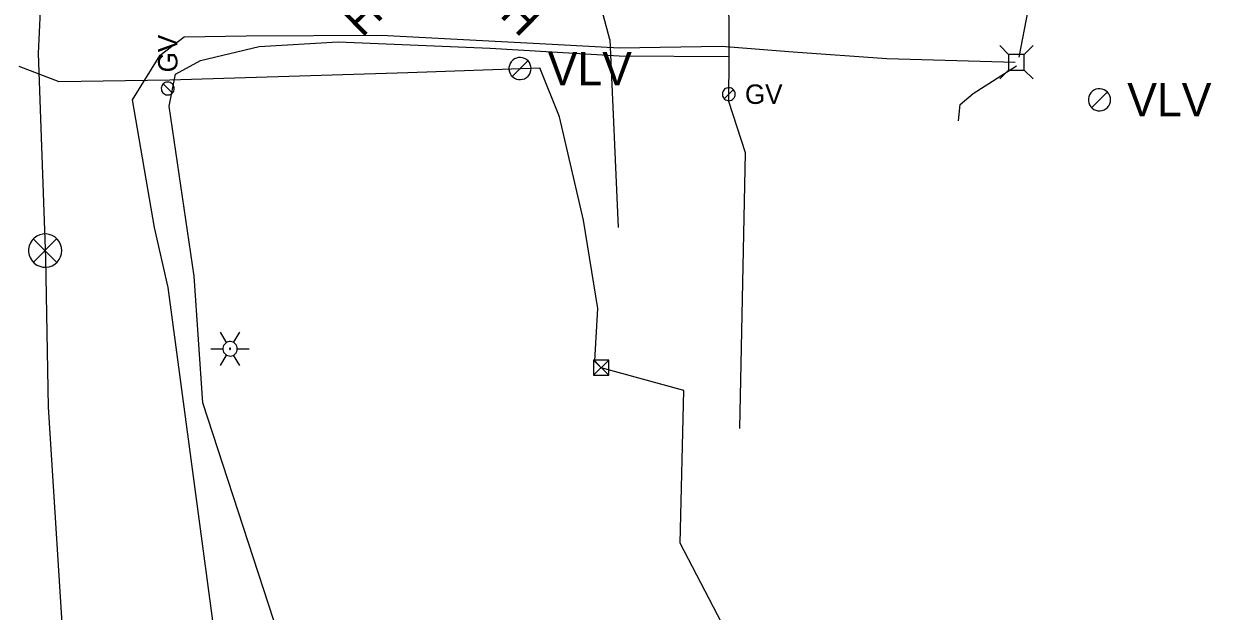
# Model space of a CAD drawing. Extents: x 596028 to 606371, y 330010 to 403088.
# Drawn here: x 604589.6 to 604825, y 337868.2 to 337984.6 of the extents above; entities that cross this region are included whole.
import ezdxf

# ---------------------------------------------------------------- set-up
doc = ezdxf.new("R2010")
doc.units = 0
for name, color, linetype in [('E_FTMS', 7, 'Continuous'), ('E_FTMS_Conduit', 7, 'Continuous'), ('E_LTG', 7, 'Continuous'), ('E_UTL_E_UG', 7, 'Continuous'), ('E_UTL_ETransformer', 7, 'Continuous'), ('E_UTL_G', 7, 'Continuous'), ('E_UTL_G_UG', 7, 'Continuous'), ('E_UTL_SAN', 7, 'Continuous'), ('E_UTL_SAN_MH', 7, 'Continuous'), ('E_UTL_T', 7, 'Continuous'), ('E_UTL_T_UG', 7, 'Continuous'), ('E_UTL_TV_UG', 7, 'Continuous'), ('E_UTL_VLV', 7, 'Continuous')]:
    doc.layers.add(name, color=color, linetype=linetype)

# ---------------------------------------------------------------- blocks, each defined once
blk = doc.blocks.new('ACAD_PROXY_ENTITY_20')
at = {"layer": 'E_UTL_SAN'}
for points in [[(1843060.22, 1030211.23), (1843061.35, 1030212.59), (1843062.2, 1030214.15), (1843062.74, 1030215.83), (1843062.95, 1030217.59), (1843062.82, 1030219.36), (1843062.36, 1030221.07), (1843061.59, 1030222.66), (1843060.53, 1030224.08), (1843059.22, 1030225.27), (1843057.71, 1030226.19), (1843056.05, 1030226.81), (1843054.3, 1030227.1), (1843052.53, 1030227.06), (1843050.8, 1030226.68), (1843049.17, 1030225.99), (1843047.71, 1030224.99), (1843046.45, 1030223.74), (1843045.46, 1030222.28), (1843044.77, 1030220.65), (1843044.39, 1030218.92), (1843044.35, 1030217.15), (1843044.64, 1030215.4), (1843045.26, 1030213.74), (1843046.18, 1030212.23), (1843047.37, 1030210.92), (1843048.79, 1030209.86), (1843050.38, 1030209.09), (1843052.09, 1030208.63), (1843053.86, 1030208.5), (1843055.62, 1030208.71), (1843057.3, 1030209.25), (1843058.86, 1030210.1), (1843060.22, 1030211.23)], [(1843058.9, 1030212.54), (1843059.81, 1030213.64), (1843060.49, 1030214.88), (1843060.92, 1030216.23), (1843061.08, 1030217.63), (1843060.98, 1030219.05), (1843060.62, 1030220.42), (1843060, 1030221.69), (1843059.15, 1030222.82), (1843058.1, 1030223.78), (1843056.89, 1030224.51), (1843055.56, 1030225.01), (1843054.17, 1030225.24), (1843052.75, 1030225.21), (1843051.37, 1030224.91), (1843050.07, 1030224.35), (1843048.89, 1030223.56), (1843047.89, 1030222.56), (1843047.1, 1030221.38), (1843046.54, 1030220.08), (1843046.24, 1030218.7), (1843046.2, 1030217.28), (1843046.44, 1030215.88), (1843046.93, 1030214.56), (1843047.67, 1030213.35), (1843048.62, 1030212.3), (1843049.76, 1030211.45), (1843051.03, 1030210.83), (1843052.4, 1030210.46), (1843053.81, 1030210.36), (1843055.22, 1030210.53), (1843056.57, 1030210.96), (1843057.81, 1030211.64), (1843058.9, 1030212.54)], [(1843055.61, 1030215.84), (1843055.95, 1030216.25), (1843056.2, 1030216.71), (1843056.37, 1030217.22), (1843056.43, 1030217.75), (1843056.39, 1030218.28), (1843056.25, 1030218.79), (1843056.02, 1030219.27), (1843055.7, 1030219.69), (1843055.31, 1030220.05), (1843054.86, 1030220.33), (1843054.36, 1030220.51), (1843053.84, 1030220.6), (1843053.3, 1030220.59), (1843052.79, 1030220.47), (1843052.3, 1030220.26), (1843051.86, 1030219.97), (1843051.48, 1030219.59), (1843051.18, 1030219.15), (1843050.97, 1030218.66), (1843050.86, 1030218.14), (1843050.85, 1030217.61), (1843050.94, 1030217.09), (1843051.12, 1030216.59), (1843051.4, 1030216.14), (1843051.76, 1030215.74), (1843052.18, 1030215.43), (1843052.66, 1030215.19), (1843053.17, 1030215.06), (1843053.7, 1030215.02), (1843054.23, 1030215.08), (1843054.74, 1030215.24), (1843055.2, 1030215.5), (1843055.61, 1030215.84)]]:
    blk.add_lwpolyline(points, dxfattribs=at)
blk.add_text('MH', height=20.117, rotation=315, dxfattribs=at).set_placement((1843059.69, 1030197.53))
blk = doc.blocks.new('ACAD_PROXY_ENTITY_15')
at = {"layer": 'E_LTG'}
for points in [[(1843663.8, 1030159.59), (1843660.17, 1030165.87)], [(1843668.16, 1030159.59), (1843671.79, 1030165.87)], [(1843670.34, 1030155.82), (1843670.26, 1030156.64), (1843670.02, 1030157.44), (1843669.64, 1030158.17), (1843669.13, 1030158.82), (1843668.51, 1030159.36), (1843667.79, 1030159.78), (1843667.01, 1030160.05), (1843666.19, 1030160.17), (1843665.36, 1030160.13), (1843664.56, 1030159.93), (1843663.8, 1030159.59), (1843663.13, 1030159.11), (1843662.56, 1030158.51), (1843662.11, 1030157.81), (1843661.8, 1030157.04), (1843661.64, 1030156.23), (1843661.64, 1030155.4), (1843661.8, 1030154.59), (1843662.11, 1030153.82), (1843662.56, 1030153.12), (1843663.13, 1030152.52), (1843663.8, 1030152.04), (1843664.56, 1030151.7), (1843665.36, 1030151.51), (1843666.19, 1030151.47), (1843667.01, 1030151.58), (1843667.79, 1030151.85), (1843668.51, 1030152.27), (1843669.13, 1030152.81), (1843669.64, 1030153.46), (1843670.02, 1030154.2), (1843670.26, 1030154.99), (1843670.34, 1030155.82)], [(1843670.34, 1030155.82), (1843670.26, 1030156.64), (1843670.02, 1030157.44), (1843669.64, 1030158.17), (1843669.13, 1030158.82), (1843668.51, 1030159.36), (1843667.79, 1030159.78), (1843667.01, 1030160.05), (1843666.19, 1030160.17), (1843665.36, 1030160.13), (1843664.56, 1030159.93), (1843663.8, 1030159.59), (1843663.13, 1030159.11), (1843662.56, 1030158.51), (1843662.11, 1030157.81), (1843661.8, 1030157.04), (1843661.64, 1030156.23), (1843661.64, 1030155.4), (1843661.8, 1030154.59), (1843662.11, 1030153.82), (1843662.56, 1030153.12), (1843663.13, 1030152.52), (1843663.8, 1030152.04), (1843664.56, 1030151.7), (1843665.36, 1030151.51), (1843666.19, 1030151.47), (1843667.01, 1030151.58), (1843667.79, 1030151.85), (1843668.51, 1030152.27), (1843669.13, 1030152.81), (1843669.64, 1030153.46), (1843670.02, 1030154.2), (1843670.26, 1030154.99), (1843670.34, 1030155.82)], [(1843670.34, 1030155.82), (1843670.26, 1030156.64), (1843670.02, 1030157.44), (1843669.64, 1030158.17), (1843669.13, 1030158.82), (1843668.51, 1030159.36), (1843667.79, 1030159.78), (1843667.01, 1030160.05), (1843666.19, 1030160.17), (1843665.36, 1030160.13), (1843664.56, 1030159.93), (1843663.8, 1030159.59), (1843663.13, 1030159.11), (1843662.56, 1030158.51), (1843662.11, 1030157.81), (1843661.8, 1030157.04), (1843661.64, 1030156.23), (1843661.64, 1030155.4), (1843661.8, 1030154.59), (1843662.11, 1030153.82), (1843662.56, 1030153.12), (1843663.13, 1030152.52), (1843663.8, 1030152.04), (1843664.56, 1030151.7), (1843665.36, 1030151.51), (1843666.19, 1030151.47), (1843667.01, 1030151.58), (1843667.79, 1030151.85), (1843668.51, 1030152.27), (1843669.13, 1030152.81), (1843669.64, 1030153.46), (1843670.02, 1030154.2), (1843670.26, 1030154.99), (1843670.34, 1030155.82)], [(1843666.34, 1030155.82), (1843666.34, 1030155.88), (1843666.32, 1030155.95), (1843666.29, 1030156.01), (1843666.24, 1030156.07), (1843666.19, 1030156.11), (1843666.13, 1030156.15), (1843666.07, 1030156.17), (1843666, 1030156.18), (1843665.93, 1030156.18), (1843665.86, 1030156.16), (1843665.8, 1030156.13), (1843665.74, 1030156.09), (1843665.69, 1030156.04), (1843665.66, 1030155.98), (1843665.63, 1030155.92), (1843665.62, 1030155.85), (1843665.62, 1030155.78), (1843665.63, 1030155.71), (1843665.66, 1030155.65), (1843665.69, 1030155.59), (1843665.74, 1030155.54), (1843665.8, 1030155.5), (1843665.86, 1030155.47), (1843665.93, 1030155.46), (1843666, 1030155.45), (1843666.07, 1030155.46), (1843666.13, 1030155.49), (1843666.19, 1030155.52), (1843666.24, 1030155.57), (1843666.29, 1030155.62), (1843666.32, 1030155.68), (1843666.34, 1030155.75), (1843666.34, 1030155.82)], [(1843654.37, 1030155.82), (1843661.62, 1030155.82)], [(1843660.17, 1030145.76), (1843663.8, 1030152.04)], [(1843671.79, 1030145.76), (1843668.16, 1030152.04)], [(1843670.34, 1030155.82), (1843677.59, 1030155.82)]]:
    blk.add_lwpolyline(points, dxfattribs=at)

msp = doc.modelspace()

# ---------------------------------------------------------------- linework, layer by layer
at = {"layer": 'E_FTMS'}
for points in [[(604597.12, 337939.62), (604597.06, 337940.24), (604596.88, 337940.85), (604596.59, 337941.4), (604596.21, 337941.9), (604595.73, 337942.31), (604595.19, 337942.62), (604594.6, 337942.83), (604593.98, 337942.92), (604593.35, 337942.89), (604592.74, 337942.74), (604592.17, 337942.48), (604591.66, 337942.11), (604591.22, 337941.66), (604590.89, 337941.13), (604590.65, 337940.55), (604590.53, 337939.93), (604590.53, 337939.31), (604590.65, 337938.69), (604590.89, 337938.11), (604591.22, 337937.58), (604591.66, 337937.13), (604592.17, 337936.76), (604592.74, 337936.5), (604593.35, 337936.35), (604593.98, 337936.32), (604594.6, 337936.41), (604595.19, 337936.62), (604595.73, 337936.93), (604596.21, 337937.34), (604596.59, 337937.84), (604596.88, 337938.39), (604597.06, 337938.99), (604597.12, 337939.62)], [(604596.08, 337941.95), (604591.47, 337937.3)], [(604591.47, 337941.91), (604596.12, 337937.25)]]:
    msp.add_lwpolyline(points, dxfattribs=at)
at = {"layer": 'E_FTMS_Conduit'}
msp.add_lwpolyline([(604586.79, 337850.4), (604597.83, 337855.35), (604594.44, 337908.62), (604593.95, 337938.1), (604592.48, 337978.69), (604593.09, 337991.4), (604592.23, 338012.83), (604590.67, 338024.91), (604588.22, 338033.89), (604584.13, 338043.61), (604549.18, 338095.05), (604541.85, 338114.6), (604525.21, 338159.57), (604492.18, 338224.83), (604485.27, 338243.18), (604482.26, 338261.55)], dxfattribs=at)
at = {"layer": 'E_UTL_E_UG'}
for points in [[(604588.6, 337976.16), (604596.53, 337973.13), (604618.5, 337973.43), (604665.68, 337974.88), (604691.89, 337975.81)], [(604704.01, 337916.41), (604702.76, 337917.74), (604703.33, 337928.11), (604700.52, 337945.64), (604695.74, 337966.13), (604691.89, 337975.81)], [(604721.26, 337560.35), (604728.73, 337864.24), (604719.69, 337881.61), (604720.44, 337911.89), (604704.01, 337916.41)]]:
    msp.add_lwpolyline(points, dxfattribs=at)
at = {"layer": 'E_UTL_ETransformer'}
for p, q in [((604705.51, 337917.91), (604702.51, 337914.91)), ((604702.51, 337917.91), (604705.51, 337914.91))]:
    msp.add_line(p, q, dxfattribs=at)
msp.add_lwpolyline([(604702.51, 337914.91), (604705.51, 337914.91), (604705.51, 337917.91), (604702.51, 337917.91)], close=True, dxfattribs=at)
at = {"layer": 'E_UTL_G'}
for points in [[(604618.11, 337973.01), (604617.87, 337972.98), (604617.63, 337972.92), (604617.42, 337972.8), (604617.23, 337972.65), (604617.07, 337972.47), (604616.94, 337972.26), (604616.86, 337972.03), (604616.83, 337971.79), (604616.84, 337971.54), (604616.9, 337971.3), (604617, 337971.08), (604617.14, 337970.88), (604617.32, 337970.72), (604617.52, 337970.58), (604617.75, 337970.49), (604617.99, 337970.45), (604618.23, 337970.45), (604618.47, 337970.49), (604618.7, 337970.58), (604618.9, 337970.72), (604619.08, 337970.88), (604619.22, 337971.08), (604619.32, 337971.3), (604619.38, 337971.54), (604619.39, 337971.79), (604619.36, 337972.03), (604619.28, 337972.26), (604619.16, 337972.47), (604619, 337972.65), (604618.8, 337972.8), (604618.59, 337972.92), (604618.35, 337972.98), (604618.11, 337973.01)], [(604619.02, 337970.82), (604617.2, 337972.63)], [(604730.6, 337970.6), (604730.58, 337970.85), (604730.51, 337971.08), (604730.4, 337971.3), (604730.25, 337971.49), (604730.06, 337971.65), (604729.85, 337971.77), (604729.62, 337971.85), (604729.38, 337971.89), (604729.14, 337971.87), (604728.9, 337971.82), (604728.68, 337971.72), (604728.48, 337971.57), (604728.31, 337971.4), (604728.18, 337971.19), (604728.09, 337970.97), (604728.04, 337970.73), (604728.04, 337970.48), (604728.09, 337970.24), (604728.18, 337970.02), (604728.31, 337969.81), (604728.48, 337969.63), (604728.68, 337969.49), (604728.9, 337969.39), (604729.14, 337969.33), (604729.38, 337969.32), (604729.62, 337969.36), (604729.85, 337969.44), (604730.06, 337969.56), (604730.25, 337969.72), (604730.4, 337969.91), (604730.51, 337970.13), (604730.58, 337970.36), (604730.6, 337970.6)], [(604728.41, 337969.7), (604730.23, 337971.51)]]:
    msp.add_lwpolyline(points, dxfattribs=at)
at = {"layer": 'E_UTL_G_UG'}
for points in [[(604729.3, 337969.16), (604729.4, 337977.95), (604729.27, 338010.39), (604728.65, 338022.61)], [(604618.37, 337968.25), (604619.64, 337974.57), (604624.58, 337977.3), (604636.22, 337980.03), (604651.91, 337980.99), (604682.02, 337979.71), (604707.56, 337978.18), (604729.32, 337978.07)], [(604653.12, 337823.4), (604625.08, 337909.44), (604623.36, 337934.55), (604618.37, 337968.25)], [(604731.48, 337904.39), (604732.66, 337958.97), (604729.3, 337969.16)]]:
    msp.add_lwpolyline(points, dxfattribs=at)
at = {"layer": 'E_UTL_T'}
for points in [[(604784.79, 337978.48), (604783.04, 337980.23)], [(604787.89, 337978.48), (604789.64, 337980.23)], [(604787.89, 337978.48), (604784.79, 337978.48)], [(604784.79, 337978.48), (604784.79, 337975.39)], [(604787.89, 337975.39), (604787.89, 337978.48)], [(604784.79, 337975.39), (604783.04, 337973.63)], [(604784.79, 337975.39), (604787.89, 337975.39)], [(604787.89, 337975.39), (604789.64, 337973.63)]]:
    msp.add_lwpolyline(points, dxfattribs=at)
at = {"layer": 'E_UTL_T_UG'}
for points in [[(604660.82, 338055.93), (604662.69, 338063.07), (604665.74, 338066.8), (604669.04, 338067.16), (604680.37, 338067.2), (604693.58, 338066.32), (604695.75, 338066.34), (604698.55, 338066.18), (604715.92, 338065.12), (604735.94, 338065.15), (604782.95, 338064.26), (604788.76, 338058.92), (604788.56, 338049.2), (604789.03, 338031.15), (604789.95, 338010), (604790.25, 337998.23), (604788.6, 337987.22), (604786.82, 337977.93)], [(604618.18, 337932.3), (604615.46, 337944.21), (604611.1, 337969.51), (604616.62, 337978.31), (604621.36, 337981.99), (604633.67, 337982.15), (604660.4, 337982.28), (604694.3, 337980.55), (604707.63, 337979.78), (604727.89, 337980.1), (604742.07, 337979.01), (604760.62, 337977.65), (604786.11, 337976.97)], [(604774.85, 337965.3), (604775.21, 337968.55), (604777.78, 337970.71), (604786.32, 337976.23)], [(604735.23, 337328.78), (604725.39, 337346.17), (604719.63, 337382.33), (604700.15, 337458.22), (604679.18, 337535.53), (604662.52, 337628.85), (604654.09, 337679.59), (604649.03, 337721.87), (604647.84, 337773.05), (604649.11, 337809.2), (604657.33, 337821.05), (604652.39, 337821.78), (604642.44, 337832.93), (604627.79, 337860.86), (604618.18, 337932.3)]]:
    msp.add_lwpolyline(points, dxfattribs=at)
at = {"layer": 'E_UTL_TV_UG'}
for points in [[(604705.75, 337981.43), (604697.65, 338011.62), (604692.01, 338034.37), (604693.94, 338049.23), (604696.28, 338059.45)], [(604705.75, 337981.43), (604707.4, 337944.18)]]:
    msp.add_lwpolyline(points, dxfattribs=at)
at = {"layer": 'E_UTL_VLV'}
for points in [[(604690.14, 337975.68), (604690.1, 337976.1), (604689.98, 337976.5), (604689.79, 337976.87), (604689.53, 337977.2), (604689.22, 337977.48), (604688.85, 337977.69), (604688.46, 337977.82), (604688.05, 337977.88), (604687.63, 337977.86), (604687.22, 337977.76), (604686.84, 337977.59), (604686.5, 337977.35), (604686.21, 337977.04), (604685.99, 337976.69), (604685.83, 337976.3), (604685.75, 337975.89), (604685.75, 337975.47), (604685.83, 337975.06), (604685.99, 337974.68), (604686.21, 337974.32), (604686.5, 337974.02), (604686.84, 337973.78), (604687.22, 337973.61), (604687.63, 337973.51), (604688.05, 337973.49), (604688.46, 337973.55), (604688.85, 337973.68), (604689.22, 337973.89), (604689.53, 337974.17), (604689.79, 337974.49), (604689.98, 337974.87), (604690.1, 337975.27), (604690.14, 337975.68)], [(604686.39, 337974.13), (604689.5, 337977.24)], [(604805.01, 337969.49), (604804.97, 337969.91), (604804.85, 337970.31), (604804.66, 337970.68), (604804.4, 337971.01), (604804.09, 337971.29), (604803.72, 337971.5), (604803.33, 337971.63), (604802.92, 337971.69), (604802.5, 337971.67), (604802.09, 337971.57), (604801.71, 337971.4), (604801.37, 337971.16), (604801.08, 337970.85), (604800.85, 337970.5), (604800.7, 337970.11), (604800.62, 337969.7), (604800.62, 337969.28), (604800.7, 337968.87), (604800.85, 337968.49), (604801.08, 337968.13), (604801.37, 337967.83), (604801.71, 337967.59), (604802.09, 337967.42), (604802.5, 337967.32), (604802.92, 337967.3), (604803.33, 337967.36), (604803.72, 337967.49), (604804.09, 337967.7), (604804.4, 337967.98), (604804.66, 337968.3), (604804.85, 337968.68), (604804.97, 337969.08), (604805.01, 337969.49)], [(604801.25, 337967.94), (604804.37, 337971.05)]]:
    msp.add_lwpolyline(points, dxfattribs=at)

# ---------------------------------------------------------------- block references
at = {"layer": 'E_LTG', "xscale": 0.32808333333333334, "yscale": 0.32808333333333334}
msp.add_blockref('ACAD_PROXY_ENTITY_15', (-245.62, -56.8), dxfattribs=at)
at = {"layer": 'E_UTL_SAN_MH', "yscale": 0.32808333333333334}
for p, xscale, rotation in [((269289.94, 944129.58), 0.3280833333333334, -90.24784722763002), ((1563.7, -2779.38), 0.32808333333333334, 0.2637645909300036)]:
    msp.add_blockref('ACAD_PROXY_ENTITY_20', p, dxfattribs=dict(at, xscale=xscale, rotation=rotation))

# ---------------------------------------------------------------- texts
at = {"layer": 'E_UTL_G'}
msp.add_text('GV', height=3.85, rotation=90, dxfattribs=at).set_placement((604620.04, 337974.93))
msp.add_text('GV', height=3.85, dxfattribs=at).set_placement((604732.53, 337968.68))
at = {"layer": 'E_UTL_VLV'}
for p in [(604693.44, 337972.38), (604808.31, 337966.19)]:
    msp.add_text('VLV', height=6.6, dxfattribs=at).set_placement(p)

doc.saveas('drawing.dxf')
